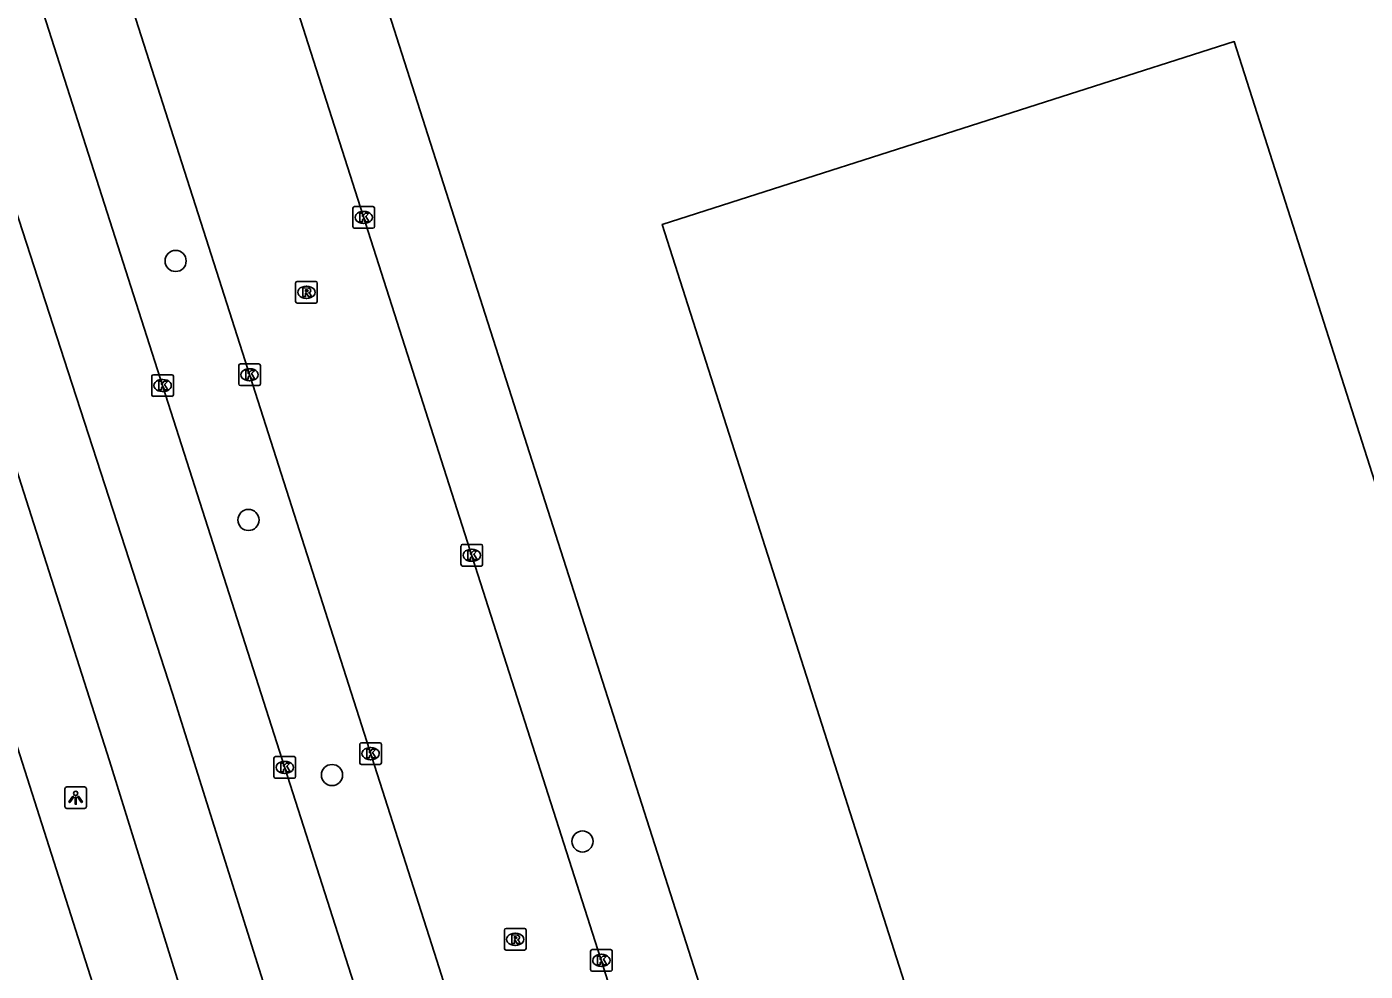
# Model space of a CAD drawing. Extents: x 159503 to 160347, y 382525 to 383272.
# Drawn here: x 159561.8 to 159623.7, y 382799.5 to 382843.2 of the extents above; entities that cross this region are included whole.
import ezdxf

# ---------------------------------------------------------------- set-up
doc = ezdxf.new("R2010")
doc.units = 0
for name, color, linetype in [('IMGEO_Boom', 7, 'Continuous'), ('IMGEO_Kolk', 7, 'Continuous'), ('IMGEO_Lichtpunt', 7, 'Continuous'), ('IMGEO_Pand', 7, 'Continuous'), ('IMGEO_Rijbaan_lokaal_open', 7, 'Continuous'), ('IMGEO_Rijbaan_regionaal_gesloten', 7, 'Continuous'), ('IMGEO_Rioolput', 7, 'Continuous'), ('IMGEO_Voetpad_open', 7, 'Continuous')]:
    doc.layers.add(name, color=color, linetype=linetype)

msp = doc.modelspace()

# ---------------------------------------------------------------- linework, layer by layer
at = {"layer": 'IMGEO_Boom'}
for centre in [(159568.684, 382832.345), (159572.052, 382820.378), (159575.915, 382808.589), (159587.495, 382805.521)]:
    msp.add_circle(centre, 0.489, dxfattribs=at)
at = {"layer": 'IMGEO_Kolk'}
for p, q in [((159576.882, 382833.932), (159576.882, 382834.784)), ((159576.957, 382834.858), (159577.809, 382834.858)), ((159577.37, 382834.638), (159577.395, 382834.638)), ((159577.883, 382834.784), (159577.883, 382833.932)), ((159577.393, 382834.078), (159577.368, 382834.078)), ((159577.809, 382833.858), (159576.957, 382833.858)), ((159571.602, 382826.662), (159571.602, 382827.514)), ((159571.677, 382827.588), (159572.529, 382827.588)), ((159572.09, 382827.368), (159572.115, 382827.368)), ((159572.603, 382827.514), (159572.603, 382826.662)), ((159567.583, 382826.164), (159567.583, 382827.016)), ((159567.658, 382827.09), (159568.51, 382827.09)), ((159568.071, 382826.87), (159568.096, 382826.87)), ((159568.584, 382827.016), (159568.584, 382826.164)), ((159572.529, 382826.588), (159571.677, 382826.588)), ((159572.113, 382826.808), (159572.088, 382826.808)), ((159568.51, 382826.09), (159567.658, 382826.09)), ((159568.094, 382826.31), (159568.069, 382826.31)), ((159581.878, 382818.319), (159581.878, 382819.171)), ((159581.953, 382819.245), (159582.805, 382819.245)), ((159582.879, 382819.171), (159582.879, 382818.319)), ((159582.366, 382819.025), (159582.391, 382819.025)), ((159582.805, 382818.245), (159581.953, 382818.245)), ((159582.389, 382818.465), (159582.364, 382818.465)), ((159577.198, 382809.153), (159577.198, 382810.005)), ((159577.273, 382810.079), (159578.125, 382810.079)), ((159577.686, 382809.859), (159577.711, 382809.859)), ((159578.199, 382810.005), (159578.199, 382809.153)), ((159573.232, 382808.517), (159573.232, 382809.369)), ((159573.307, 382809.443), (159574.159, 382809.443)), ((159573.72, 382809.223), (159573.745, 382809.223)), ((159574.233, 382809.369), (159574.233, 382808.517)), ((159577.709, 382809.299), (159577.684, 382809.299)), ((159573.743, 382808.663), (159573.718, 382808.663)), ((159578.125, 382809.079), (159577.273, 382809.079)), ((159574.159, 382808.443), (159573.307, 382808.443)), ((159587.868, 382799.6), (159587.868, 382800.452)), ((159587.943, 382800.526), (159588.795, 382800.526)), ((159588.356, 382800.306), (159588.381, 382800.306)), ((159588.869, 382800.452), (159588.869, 382799.6)), ((159588.795, 382799.526), (159587.943, 382799.526)), ((159588.379, 382799.746), (159588.354, 382799.746))]:
    msp.add_line(p, q, dxfattribs=at)
for points in [[(159576.882, 382833.932), (159576.882, 382834.784)], [(159576.957, 382834.858), (159577.809, 382834.858)], [(159577.883, 382834.784), (159577.883, 382833.932)], [(159577.203, 382834.558), (159577.326, 382834.558), (159577.326, 382834.407), (159577.456, 382834.558), (159577.62, 382834.558), (159577.474, 382834.407), (159577.627, 382834.158), (159577.475, 382834.158), (159577.39, 382834.322), (159577.326, 382834.255), (159577.326, 382834.158), (159577.203, 382834.158), (159577.203, 382834.558)], [(159577.809, 382833.858), (159576.957, 382833.858)], [(159571.602, 382826.662), (159571.602, 382827.514)], [(159571.677, 382827.588), (159572.529, 382827.588)], [(159571.923, 382827.288), (159572.046, 382827.288), (159572.046, 382827.137), (159572.176, 382827.288), (159572.34, 382827.288), (159572.194, 382827.137), (159572.347, 382826.888), (159572.195, 382826.888), (159572.11, 382827.052), (159572.046, 382826.985), (159572.046, 382826.888), (159571.923, 382826.888), (159571.923, 382827.288)], [(159572.603, 382827.514), (159572.603, 382826.662)], [(159567.583, 382826.164), (159567.583, 382827.016)], [(159567.658, 382827.09), (159568.51, 382827.09)], [(159567.904, 382826.79), (159568.027, 382826.79), (159568.027, 382826.639), (159568.157, 382826.79), (159568.321, 382826.79), (159568.175, 382826.639), (159568.328, 382826.39), (159568.176, 382826.39), (159568.091, 382826.554), (159568.027, 382826.487), (159568.027, 382826.39), (159567.904, 382826.39), (159567.904, 382826.79)], [(159568.584, 382827.016), (159568.584, 382826.164)], [(159572.529, 382826.588), (159571.677, 382826.588)], [(159568.51, 382826.09), (159567.658, 382826.09)], [(159581.878, 382818.319), (159581.878, 382819.171)], [(159581.953, 382819.245), (159582.805, 382819.245)], [(159582.879, 382819.171), (159582.879, 382818.319)], [(159582.199, 382818.945), (159582.322, 382818.945), (159582.322, 382818.794), (159582.452, 382818.945), (159582.616, 382818.945), (159582.47, 382818.794), (159582.623, 382818.545), (159582.471, 382818.545), (159582.386, 382818.709), (159582.322, 382818.642), (159582.322, 382818.545), (159582.199, 382818.545), (159582.199, 382818.945)], [(159582.805, 382818.245), (159581.953, 382818.245)], [(159577.198, 382809.153), (159577.198, 382810.005)], [(159577.273, 382810.079), (159578.125, 382810.079)], [(159578.199, 382810.005), (159578.199, 382809.153)], [(159573.232, 382808.517), (159573.232, 382809.369)], [(159573.307, 382809.443), (159574.159, 382809.443)], [(159574.233, 382809.369), (159574.233, 382808.517)], [(159577.519, 382809.779), (159577.642, 382809.779), (159577.642, 382809.628), (159577.772, 382809.779), (159577.936, 382809.779), (159577.79, 382809.628), (159577.943, 382809.379), (159577.791, 382809.379), (159577.706, 382809.543), (159577.642, 382809.476), (159577.642, 382809.379), (159577.519, 382809.379), (159577.519, 382809.779)], [(159573.553, 382809.143), (159573.676, 382809.143), (159573.676, 382808.992), (159573.806, 382809.143), (159573.97, 382809.143), (159573.824, 382808.992), (159573.977, 382808.743), (159573.825, 382808.743), (159573.74, 382808.907), (159573.676, 382808.84), (159573.676, 382808.743), (159573.553, 382808.743), (159573.553, 382809.143)], [(159578.125, 382809.079), (159577.273, 382809.079)], [(159574.159, 382808.443), (159573.307, 382808.443)], [(159587.868, 382799.6), (159587.868, 382800.452)], [(159587.943, 382800.526), (159588.795, 382800.526)], [(159588.189, 382800.226), (159588.312, 382800.226), (159588.312, 382800.075), (159588.442, 382800.226), (159588.606, 382800.226), (159588.46, 382800.075), (159588.613, 382799.826), (159588.461, 382799.826), (159588.376, 382799.99), (159588.312, 382799.923), (159588.312, 382799.826), (159588.189, 382799.826), (159588.189, 382800.226)], [(159588.869, 382800.452), (159588.869, 382799.6)], [(159588.795, 382799.526), (159587.943, 382799.526)]]:
    msp.add_lwpolyline(points, dxfattribs=at)
for centre, start, end in [((159576.959, 382834.782), 91.55205, 178.44795), ((159576.959, 382834.782), 91.55205, 178.44795), ((159577.807, 382834.782), 1.55205, 88.44795), ((159577.807, 382834.782), 1.55205, 88.44795), ((159576.959, 382833.934), 181.55205, 268.44795), ((159576.959, 382833.934), 181.55205, 268.44795), ((159577.807, 382833.934), 271.55205, 358.44795), ((159577.807, 382833.934), 271.55205, 358.44795), ((159571.679, 382827.512), 91.55205, 178.44795), ((159571.679, 382827.512), 91.55205, 178.44795), ((159572.527, 382827.512), 1.55205, 88.44795), ((159572.527, 382827.512), 1.55205, 88.44795), ((159567.66, 382827.014), 91.55205, 178.44795), ((159567.66, 382827.014), 91.55205, 178.44795), ((159568.508, 382827.014), 1.55205, 88.44795), ((159568.508, 382827.014), 1.55205, 88.44795), ((159571.679, 382826.664), 181.55205, 268.44795), ((159571.679, 382826.664), 181.55205, 268.44795), ((159572.527, 382826.664), 271.55205, 358.44795), ((159572.527, 382826.664), 271.55205, 358.44795), ((159567.66, 382826.166), 181.55205, 268.44795), ((159567.66, 382826.166), 181.55205, 268.44795), ((159568.508, 382826.166), 271.55205, 358.44795), ((159568.508, 382826.166), 271.55205, 358.44795), ((159581.955, 382819.169), 91.55205, 178.44795), ((159581.955, 382819.169), 91.55205, 178.44795), ((159582.803, 382819.169), 1.55205, 88.44795), ((159582.803, 382819.169), 1.55205, 88.44795), ((159581.955, 382818.321), 181.55205, 268.44795), ((159581.955, 382818.321), 181.55205, 268.44795), ((159582.803, 382818.321), 271.55205, 358.44795), ((159582.803, 382818.321), 271.55205, 358.44795), ((159577.275, 382810.003), 91.55205, 178.44795), ((159577.275, 382810.003), 91.55205, 178.44795), ((159578.123, 382810.003), 1.55205, 88.44795), ((159578.123, 382810.003), 1.55205, 88.44795), ((159573.309, 382809.367), 91.55205, 178.44795), ((159573.309, 382809.367), 91.55205, 178.44795), ((159574.157, 382809.367), 1.55205, 88.44795), ((159574.157, 382809.367), 1.55205, 88.44795), ((159577.275, 382809.155), 181.55205, 268.44795), ((159577.275, 382809.155), 181.55205, 268.44795), ((159578.123, 382809.155), 271.55205, 358.44795), ((159578.123, 382809.155), 271.55205, 358.44795), ((159573.309, 382808.519), 181.55205, 268.44795), ((159573.309, 382808.519), 181.55205, 268.44795), ((159574.157, 382808.519), 271.55205, 358.44795), ((159574.157, 382808.519), 271.55205, 358.44795), ((159587.945, 382800.45), 91.55205, 178.44795), ((159587.945, 382800.45), 91.55205, 178.44795), ((159588.793, 382800.45), 1.55205, 88.44795), ((159588.793, 382800.45), 1.55205, 88.44795), ((159587.945, 382799.602), 181.55205, 268.44795), ((159587.945, 382799.602), 181.55205, 268.44795), ((159588.793, 382799.602), 271.55205, 358.44795), ((159588.793, 382799.602), 271.55205, 358.44795)]:
    msp.add_arc(centre, 0.0765, start, end, dxfattribs=at)
for centre, major_axis, ratio, start_param, end_param in [((159577.369, 382834.358), (-0.387, 0.002), 0.722429, 4.712389, 7.853982), ((159577.394, 382834.358), (-0.39, 0.002), 0.717154, 1.570796, 4.712389), ((159572.089, 382827.088), (-0.387, 0.002), 0.722429, 4.712389, 7.853982), ((159572.114, 382827.088), (-0.39, 0.002), 0.717154, 1.570796, 4.712389), ((159568.07, 382826.59), (-0.387, 0.002), 0.722429, 4.712389, 7.853982), ((159568.095, 382826.59), (-0.39, 0.002), 0.717154, 1.570796, 4.712389), ((159582.365, 382818.745), (-0.387, 0.002), 0.722429, 4.712389, 7.853982), ((159582.39, 382818.745), (-0.39, 0.002), 0.717154, 1.570796, 4.712389), ((159577.685, 382809.579), (-0.387, 0.002), 0.722429, 4.712389, 7.853982), ((159577.71, 382809.579), (-0.39, 0.002), 0.717154, 1.570796, 4.712389), ((159573.719, 382808.943), (-0.387, 0.002), 0.722429, 4.712389, 7.853982), ((159573.744, 382808.943), (-0.39, 0.002), 0.717154, 1.570796, 4.712389), ((159588.355, 382800.026), (-0.387, 0.002), 0.722429, 4.712389, 7.853982), ((159588.38, 382800.026), (-0.39, 0.002), 0.717154, 1.570796, 4.712389)]:
    msp.add_ellipse(centre, major_axis=major_axis, ratio=ratio, start_param=start_param, end_param=end_param, dxfattribs=at)
at = {"layer": 'IMGEO_Lichtpunt'}
for p, q in [((159564.467, 382808.041), (159563.659, 382808.041)), ((159564.467, 382808.041), (159563.659, 382808.041)), ((159563.565, 382807.946), (159563.565, 382807.139)), ((159563.565, 382807.946), (159563.565, 382807.139)), ((159564.561, 382807.139), (159564.561, 382807.946)), ((159564.561, 382807.139), (159564.561, 382807.946)), ((159563.659, 382807.045), (159564.467, 382807.045)), ((159563.659, 382807.045), (159564.467, 382807.045))]:
    msp.add_line(p, q, dxfattribs=at)
for points in [[(159563.939, 382807.61), (159563.978, 382807.582), (159563.79, 382807.32), (159563.752, 382807.347), (159563.939, 382807.61)], [(159564.041, 382807.562), (159564.088, 382807.562), (159564.088, 382807.24), (159564.041, 382807.24), (159564.041, 382807.562)], [(159564.151, 382807.582), (159564.189, 382807.609), (159564.376, 382807.347), (159564.337, 382807.319), (159564.151, 382807.582)]]:
    msp.add_lwpolyline(points, dxfattribs=at)
msp.add_circle((159564.064, 382807.744), 0.0994, dxfattribs=at)
for centre, start, end in [((159563.659, 382807.946), 90, 180), ((159563.659, 382807.946), 90, 180), ((159564.467, 382807.946), 0, 90), ((159564.467, 382807.946), 0, 90), ((159563.659, 382807.139), 180, 270), ((159563.659, 382807.139), 180, 270), ((159564.467, 382807.139), 270, 0), ((159564.467, 382807.139), 270, 360)]:
    msp.add_arc(centre, 0.0946, start, end, dxfattribs=at)
at = {"layer": 'IMGEO_Pand'}
msp.add_lwpolyline([(159636.889, 382782.21), (159617.624, 382842.485), (159595.948, 382835.557), (159591.185, 382834.035), (159610.474, 382773.686)], dxfattribs=at)
at = {"layer": 'IMGEO_Rijbaan_lokaal_open'}
for points in [[(159544.733, 382912.397), (159546.225, 382907.873), (159548.742, 382900.089), (159551.541, 382891.638), (159559.371, 382866.945), (159560.95, 382861.963), (159569.974, 382833.753), (159580.757, 382800.012), (159586.93, 382780.584), (159588.663, 382775.19), (159596.758, 382750), (159598.169, 382745.608), (159601.26, 382736.112), (159606.876, 382718.49), (159612.558, 382700.837), (159620.67, 382675.522)], [(159611.099, 382728.477), (159607.431, 382739.96), (159604.341, 382750), (159600.806, 382761.041), (159595.663, 382777.163), (159588.936, 382798.248), (159565.406, 382871.781), (159563.883, 382876.546)]]:
    msp.add_lwpolyline(points, dxfattribs=at)
at = {"layer": 'IMGEO_Rijbaan_regionaal_gesloten'}
for points in [[(159519.416, 382971.652), (159520.539, 382967.272), (159525.031, 382950.924), (159528.903, 382937.675), (159532.465, 382925.666), (159538.661, 382906.219), (159549.889, 382870.657), (159551.83, 382864.602), (159554.195, 382857.243), (159556.524, 382849.66), (159558.952, 382842.239), (159561.272, 382834.784), (159563.72, 382827.229), (159566.168, 382819.674), (159568.54, 382812.355), (159570.89, 382804.901), (159573.171, 382797.667)], [(159508.406, 382967.961), (159509.421, 382965.565), (159510.503, 382962.771), (159512.147, 382958.547), (159514.37, 382952.835), (159523.362, 382927.199), (159528.519, 382911.541), (159532.099, 382900.604), (159533.454, 382896.362), (159544.464, 382862.528), (159544.527, 382862.333), (159555.534, 382828.133), (159564.967, 382798.597), (159574.371, 382769.067), (159580.527, 382750), (159582.772, 382743.045), (159593.058, 382710.177), (159601.476, 382683.957), (159610.06, 382658.166)], [(159607.414, 382678.502), (159600.947, 382698.584), (159588.32, 382737.927), (159584.455, 382750), (159577.507, 382771.704), (159568.662, 382799.479), (159565.633, 382809.239), (159558.739, 382830.76), (159548.31, 382863.508), (159546.781, 382868.311), (159533, 382911.233), (159531.19, 382916.706), (159530.549, 382918.632)], [(159616.35, 382674.798), (159612.315, 382687.423), (159602.362, 382719.194), (159592.595, 382750), (159589.136, 382760.908), (159577.422, 382797.414), (159561.837, 382846.103), (159555.533, 382865.751), (159548.656, 382887.185), (159544.346, 382900.196), (159543.155, 382903.882), (159542.768, 382905.078)]]:
    msp.add_lwpolyline(points, dxfattribs=at)
at = {"layer": 'IMGEO_Rioolput'}
for p, q in [((159574.233, 382830.471), (159574.233, 382831.323)), ((159574.308, 382831.397), (159575.16, 382831.397)), ((159574.721, 382831.177), (159574.746, 382831.177)), ((159575.234, 382831.323), (159575.234, 382830.471)), ((159575.16, 382830.397), (159574.308, 382830.397)), ((159574.744, 382830.617), (159574.719, 382830.617)), ((159583.884, 382800.573), (159583.884, 382801.425)), ((159583.959, 382801.499), (159584.811, 382801.499)), ((159584.372, 382801.279), (159584.397, 382801.279)), ((159584.885, 382801.425), (159584.885, 382800.573)), ((159584.395, 382800.719), (159584.37, 382800.719)), ((159584.811, 382800.499), (159583.959, 382800.499))]:
    msp.add_line(p, q, dxfattribs=at)
for points in [[(159574.233, 382830.471), (159574.233, 382831.323)], [(159574.308, 382831.397), (159575.16, 382831.397)], [(159574.822, 382831.095), (159574.57, 382831.097), (159574.57, 382830.697)], [(159574.748, 382831.016), (159574.694, 382831.016), (159574.694, 382830.935)], [(159574.694, 382830.935), (159574.746, 382830.935)], [(159575.234, 382831.323), (159575.234, 382830.471)], [(159575.16, 382830.397), (159574.308, 382830.397)], [(159574.57, 382830.697), (159574.694, 382830.697), (159574.694, 382830.859), (159574.705, 382830.859)], [(159574.752, 382830.83), (159574.823, 382830.697), (159574.963, 382830.697), (159574.898, 382830.823)], [(159583.884, 382800.573), (159583.884, 382801.425)], [(159583.959, 382801.499), (159584.811, 382801.499)], [(159584.473, 382801.197), (159584.221, 382801.199), (159584.221, 382800.799)], [(159584.885, 382801.425), (159584.885, 382800.573)], [(159584.221, 382800.799), (159584.345, 382800.799), (159584.345, 382800.961), (159584.356, 382800.961)], [(159584.399, 382801.118), (159584.345, 382801.118), (159584.345, 382801.037)], [(159584.345, 382801.037), (159584.397, 382801.037)], [(159584.403, 382800.932), (159584.474, 382800.799), (159584.614, 382800.799), (159584.549, 382800.925)], [(159584.811, 382800.499), (159583.959, 382800.499)]]:
    msp.add_lwpolyline(points, dxfattribs=at)
for centre, radius, start, end in [((159574.31, 382831.321), 0.0765, 91.55205, 178.44795), ((159574.31, 382831.321), 0.0765, 91.55205, 178.44795), ((159574.73, 382831.124), 0.19, 274.7715, 282.96867), ((159574.754, 382830.92), 0.0964, 77.00612, 93.18647), ((159574.768, 382830.977), 0.0378, 276.66336, 79.67722), ((159574.821, 382830.985), 0.109, 350.36119, 89.41601), ((159574.819, 382830.985), 0.112, 277.58423, 350.98172), ((159575.158, 382831.321), 0.0765, 1.55205, 88.44795), ((159575.158, 382831.321), 0.0765, 1.55205, 88.44795), ((159574.31, 382830.473), 0.0765, 181.55205, 268.44795), ((159574.31, 382830.473), 0.0765, 181.55205, 268.44795), ((159574.704, 382830.806), 0.0533, 26.02933, 88.69889), ((159574.803, 382830.77), 0.108, 29.51342, 73.79051), ((159575.158, 382830.473), 0.0765, 271.55205, 358.44795), ((159575.158, 382830.473), 0.0765, 271.55205, 358.44795), ((159583.961, 382801.423), 0.0765, 91.55205, 178.44795), ((159583.961, 382801.423), 0.0765, 91.55205, 178.44795), ((159584.472, 382801.087), 0.109, 350.36119, 89.41601), ((159584.809, 382801.423), 0.0765, 1.55205, 88.44795), ((159584.809, 382801.423), 0.0765, 1.55205, 88.44795), ((159583.961, 382800.575), 0.0765, 181.55205, 268.44795), ((159583.961, 382800.575), 0.0765, 181.55205, 268.44795), ((159584.355, 382800.908), 0.0533, 26.02933, 88.69889), ((159584.381, 382801.226), 0.19, 274.7715, 282.96867), ((159584.405, 382801.022), 0.0964, 77.00612, 93.18647), ((159584.419, 382801.079), 0.0378, 276.66336, 79.67722), ((159584.47, 382801.087), 0.112, 277.58423, 350.98172), ((159584.454, 382800.872), 0.108, 29.51342, 73.79051), ((159584.809, 382800.575), 0.0765, 271.55205, 358.44795), ((159584.809, 382800.575), 0.0765, 271.55205, 358.44795)]:
    msp.add_arc(centre, radius, start, end, dxfattribs=at)
for centre, major_axis, ratio, start_param, end_param in [((159574.72, 382830.897), (-0.387, 0.002), 0.722429, 4.712389, 7.853982), ((159574.745, 382830.897), (-0.39, 0.002), 0.717154, 1.570796, 4.712389), ((159584.371, 382800.999), (-0.387, 0.002), 0.722429, 4.712389, 7.853982), ((159584.396, 382800.999), (-0.39, 0.002), 0.717154, 1.570796, 4.712389)]:
    msp.add_ellipse(centre, major_axis=major_axis, ratio=ratio, start_param=start_param, end_param=end_param, dxfattribs=at)
at = {"layer": 'IMGEO_Voetpad_open'}
msp.add_lwpolyline([(159567.698, 382877.74), (159599.511, 382778.247), (159608.543, 382750), (159615.024, 382729.732)], dxfattribs=at)

doc.saveas('drawing.dxf')
